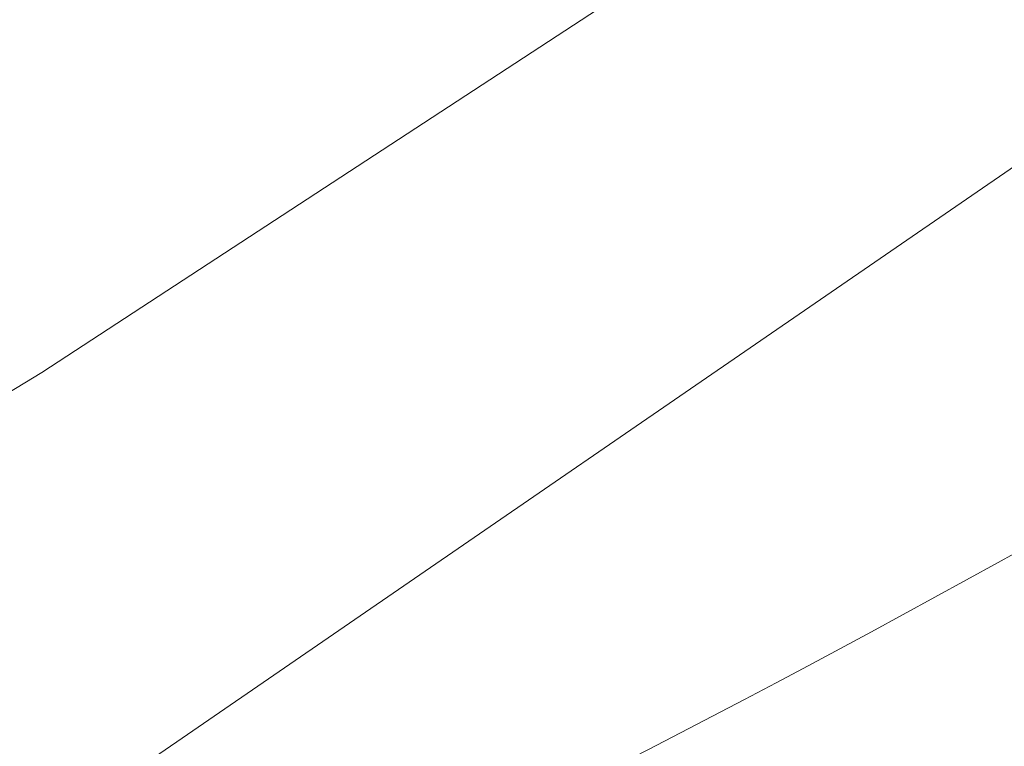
# Model space of a CAD drawing. Header units: metres. Extents: x 163628 to 167855, y 402678 to 405435.
# Tile 542 of 1056: x 165675.64 to 165681.04, y 404042.02 to 404046. Entities that reach past the tile are written whole.
import ezdxf

# ---------------------------------------------------------------- set-up
doc = ezdxf.new("R2010")
doc.units = ezdxf.units.M
for name, color, linetype, lineweight in [('X-CA190022.004-UO-BGT_Ondergrond$0$GE_367_OWGBerm_groenvoorziening_grasenk_GEM', 253, 'Continuous', 9), ('X-CA190022.004-UO-BGT_Ondergrond$0$GE_504_WTDWaterloop_sloot_Vlak_GEM', 253, 'Continuous', 9), ('X-CA190022.004-UO-BGT_Ondergrond$0$GE_541_OWTOever_slootkant_Vlak_GEM', 253, 'Continuous', 9), ('X-CA190022.004-UO-KAD_Percelen$0$B-WE-KG-GRENS_PERCEEL-GV', 150, 'Continuous', 9)]:
    doc.layers.add(name, color=color, linetype=linetype, lineweight=lineweight)

msp = doc.modelspace()

# ---------------------------------------------------------------- linework, layer by layer
at = {"layer": 'X-CA190022.004-UO-BGT_Ondergrond$0$GE_367_OWGBerm_groenvoorziening_grasenk_GEM', "extrusion": (0, 0, -1)}
msp.add_arc((-165647.8498, 404102.7907), 68.3417, 233.691709, 244.295196, dxfattribs=at)
at = {"layer": 'X-CA190022.004-UO-BGT_Ondergrond$0$GE_504_WTDWaterloop_sloot_Vlak_GEM', "flags": 128}
msp.add_lwpolyline([(165742.577, 404081.584), (165730.911, 404076.704), (165705.99, 404065.637), (165701.063, 404062.858), (165696.194, 404059.028), (165682.797, 404048.668), (165675.758, 404044.071), (165672.676, 404042.215), (165669.066, 404041.142)], dxfattribs=at)
at = {"layer": 'X-CA190022.004-UO-BGT_Ondergrond$0$GE_541_OWTOever_slootkant_Vlak_GEM', "flags": 128}
msp.add_lwpolyline([(165742.577, 404081.584), (165730.911, 404076.704), (165705.99, 404065.637), (165701.063, 404062.858), (165696.194, 404059.028), (165682.797, 404048.668), (165675.758, 404044.071), (165672.676, 404042.215), (165669.066, 404041.142)], dxfattribs=at)
at = {"layer": 'X-CA190022.004-UO-BGT_Ondergrond$0$GE_541_OWTOever_slootkant_Vlak_GEM', "extrusion": (0, 0, -1)}
msp.add_arc((-165647.8498, 404102.7907), 68.3417, 233.691709, 244.295196, dxfattribs=at)
at = {"layer": 'X-CA190022.004-UO-KAD_Percelen$0$B-WE-KG-GRENS_PERCEEL-GV', "flags": 128}
for points in [[(165810.2, 404106.56), (165743.98, 404077.52), (165725.38, 404071), (165711.02, 404064.79), (165697.8, 404056.67), (165675.73, 404041.52), (165569.64, 403990.51), (165536.1, 403968.17), (165517, 403947.26), (165516.49, 403946.7), (165523.606, 403940.115), (165599.646, 403976.588), (165708.473, 404044.999), (165892.31, 404133.699)], [(165675.73, 404041.52), (165697.8, 404056.67), (165711.02, 404064.79), (165725.38, 404071), (165743.98, 404077.52), (165810.2, 404106.56)]]:
    msp.add_lwpolyline(points, dxfattribs=at)

doc.saveas('drawing.dxf')
